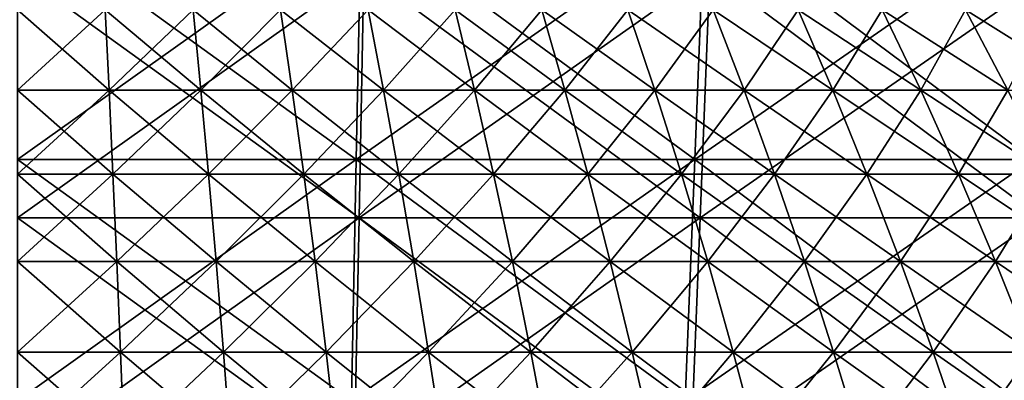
# Model space of a CAD drawing. Header units: millimetres. Extents: x -250 to 250, y -45 to 4150.
# Tile 626 of 656: x 0 to 19, y 4011 to 4018. Entities that reach past the tile are written whole.
import ezdxf

# ---------------------------------------------------------------- set-up
doc = ezdxf.new("R2010")
doc.units = ezdxf.units.MM
doc.header["$LTSCALE"] = 81.481481
for name, color, linetype in [('19', 7, 'CONTINUOUS'), ('20', 7, 'CONTINUOUS'), ('21', 7, 'CONTINUOUS'), ('22', 7, 'CONTINUOUS'), ('23', 7, 'CONTINUOUS'), ('24', 7, 'CONTINUOUS')]:
    doc.layers.add(name, color=color, linetype=linetype)

msp = doc.modelspace()

# ---------------------------------------------------------------- linework, layer by layer
at = {"layer": '19', "color": 7, "linetype": 'CONTINUOUS'}
for points in [[(6.464, 4014.181, -209.789), (0, 4014.181, -209.889), (6.554, 4018.851, -212.737), (6.464, 4014.181, -209.789)], [(6.554, 4018.851, -212.737), (0, 4014.181, -209.889), (0, 4018.851, -212.838), (6.554, 4018.851, -212.737)], [(12.921, 4014.181, -209.491), (6.464, 4014.181, -209.789), (13.102, 4018.851, -212.434), (12.921, 4014.181, -209.491)], [(13.102, 4018.851, -212.434), (6.464, 4014.181, -209.789), (6.554, 4018.851, -212.737), (13.102, 4018.851, -212.434)], [(19.366, 4014.181, -208.993), (12.921, 4014.181, -209.491), (19.638, 4018.851, -211.93), (19.366, 4014.181, -208.993)], [(19.638, 4018.851, -211.93), (12.921, 4014.181, -209.491), (13.102, 4018.851, -212.434), (19.638, 4018.851, -211.93)], [(6.37, 4009.578, -206.739), (0, 4009.578, -206.838), (6.464, 4014.181, -209.789), (6.37, 4009.578, -206.739)], [(6.464, 4014.181, -209.789), (0, 4009.578, -206.838), (0, 4014.181, -209.889), (6.464, 4014.181, -209.789)], [(12.733, 4009.578, -206.445), (6.37, 4009.578, -206.739), (12.921, 4014.181, -209.491), (12.733, 4009.578, -206.445)], [(12.921, 4014.181, -209.491), (6.37, 4009.578, -206.739), (6.464, 4014.181, -209.789), (12.921, 4014.181, -209.491)], [(19.085, 4009.578, -205.955), (12.733, 4009.578, -206.445), (19.366, 4014.181, -208.993), (19.085, 4009.578, -205.955)], [(19.366, 4014.181, -208.993), (12.733, 4009.578, -206.445), (12.921, 4014.181, -209.491), (19.366, 4014.181, -208.993)]]:
    msp.add_3dface(points, dxfattribs=at)
at = {"layer": '20', "color": 7, "linetype": 'CONTINUOUS'}
for points in [[(0, 4014.181, 209.889), (6.464, 4014.181, 209.789), (0, 4018.851, 212.838), (0, 4014.181, 209.889)], [(0, 4018.851, 212.838), (6.464, 4014.181, 209.789), (6.554, 4018.851, 212.737), (0, 4018.851, 212.838)], [(6.464, 4014.181, 209.789), (12.921, 4014.181, 209.491), (6.554, 4018.851, 212.737), (6.464, 4014.181, 209.789)], [(6.554, 4018.851, 212.737), (12.921, 4014.181, 209.491), (13.102, 4018.851, 212.434), (6.554, 4018.851, 212.737)], [(12.921, 4014.181, 209.491), (19.366, 4014.181, 208.993), (13.102, 4018.851, 212.434), (12.921, 4014.181, 209.491)], [(13.102, 4018.851, 212.434), (19.366, 4014.181, 208.993), (19.638, 4018.851, 211.93), (13.102, 4018.851, 212.434)], [(0, 4009.578, 206.838), (6.37, 4009.578, 206.739), (0, 4014.181, 209.889), (0, 4009.578, 206.838)], [(0, 4014.181, 209.889), (6.37, 4009.578, 206.739), (6.464, 4014.181, 209.789), (0, 4014.181, 209.889)], [(6.37, 4009.578, 206.739), (12.733, 4009.578, 206.445), (6.464, 4014.181, 209.789), (6.37, 4009.578, 206.739)], [(6.464, 4014.181, 209.789), (12.733, 4009.578, 206.445), (12.921, 4014.181, 209.491), (6.464, 4014.181, 209.789)], [(12.733, 4009.578, 206.445), (19.085, 4009.578, 205.955), (12.921, 4014.181, 209.491), (12.733, 4009.578, 206.445)], [(12.921, 4014.181, 209.491), (19.085, 4009.578, 205.955), (19.366, 4014.181, 208.993), (12.921, 4014.181, 209.491)]]:
    msp.add_3dface(points, dxfattribs=at)
at = {"layer": '21', "color": 7, "linetype": 'CONTINUOUS'}
for points in [[(6.412, 4015.284, 208.121), (0, 4015.284, 208.22), (6.502, 4019.916, 211.045), (6.412, 4015.284, 208.121)], [(6.502, 4019.916, 211.045), (0, 4015.284, 208.22), (0, 4019.916, 211.145), (6.502, 4019.916, 211.045)], [(12.818, 4015.284, 207.825), (6.412, 4015.284, 208.121), (12.998, 4019.916, 210.744), (12.818, 4015.284, 207.825)], [(12.998, 4019.916, 210.744), (6.412, 4015.284, 208.121), (6.502, 4019.916, 211.045), (12.998, 4019.916, 210.744)], [(19.212, 4015.284, 207.332), (12.818, 4015.284, 207.825), (19.482, 4019.916, 210.244), (19.212, 4015.284, 207.332)], [(19.482, 4019.916, 210.244), (12.818, 4015.284, 207.825), (12.998, 4019.916, 210.744), (19.482, 4019.916, 210.244)], [(6.319, 4010.718, 205.097), (0, 4010.718, 205.194), (6.412, 4015.284, 208.121), (6.319, 4010.718, 205.097)], [(6.412, 4015.284, 208.121), (0, 4010.718, 205.194), (0, 4015.284, 208.22), (6.412, 4015.284, 208.121)], [(12.632, 4010.718, 204.805), (6.319, 4010.718, 205.097), (12.818, 4015.284, 207.825), (12.632, 4010.718, 204.805)], [(12.818, 4015.284, 207.825), (6.319, 4010.718, 205.097), (6.412, 4015.284, 208.121), (12.818, 4015.284, 207.825)], [(18.933, 4010.718, 204.319), (12.632, 4010.718, 204.805), (19.212, 4015.284, 207.332), (18.933, 4010.718, 204.319)], [(19.212, 4015.284, 207.332), (12.632, 4010.718, 204.805), (12.818, 4015.284, 207.825), (19.212, 4015.284, 207.332)]]:
    msp.add_3dface(points, dxfattribs=at)
at = {"layer": '22', "color": 7, "linetype": 'CONTINUOUS'}
for points in [[(0, 4015.284, -208.22), (6.412, 4015.284, -208.121), (0, 4019.916, -211.145), (0, 4015.284, -208.22)], [(0, 4019.916, -211.145), (6.412, 4015.284, -208.121), (6.502, 4019.916, -211.045), (0, 4019.916, -211.145)], [(6.412, 4015.284, -208.121), (12.818, 4015.284, -207.825), (6.502, 4019.916, -211.045), (6.412, 4015.284, -208.121)], [(6.502, 4019.916, -211.045), (12.818, 4015.284, -207.825), (12.998, 4019.916, -210.744), (6.502, 4019.916, -211.045)], [(12.818, 4015.284, -207.825), (19.212, 4015.284, -207.332), (12.998, 4019.916, -210.744), (12.818, 4015.284, -207.825)], [(12.998, 4019.916, -210.744), (19.212, 4015.284, -207.332), (19.482, 4019.916, -210.244), (12.998, 4019.916, -210.744)], [(0, 4010.718, -205.194), (6.319, 4010.718, -205.097), (0, 4015.284, -208.22), (0, 4010.718, -205.194)], [(0, 4015.284, -208.22), (6.319, 4010.718, -205.097), (6.412, 4015.284, -208.121), (0, 4015.284, -208.22)], [(6.319, 4010.718, -205.097), (12.632, 4010.718, -204.805), (6.412, 4015.284, -208.121), (6.319, 4010.718, -205.097)], [(6.412, 4015.284, -208.121), (12.632, 4010.718, -204.805), (12.818, 4015.284, -207.825), (6.412, 4015.284, -208.121)], [(12.632, 4010.718, -204.805), (18.933, 4010.718, -204.319), (12.818, 4015.284, -207.825), (12.632, 4010.718, -204.805)], [(12.818, 4015.284, -207.825), (18.933, 4010.718, -204.319), (19.212, 4015.284, -207.332), (12.818, 4015.284, -207.825)]]:
    msp.add_3dface(points, dxfattribs=at)
at = {"layer": '23', "color": 7, "linetype": 'CONTINUOUS'}
for points in [[(0, 4016.597, 56.383), (1.736, 4016.597, 56.356), (0, 4018.119, 53.984), (0, 4016.597, 56.383)], [(0, 4018.119, 53.984), (1.736, 4016.597, 56.356), (1.662, 4018.119, 53.959), (0, 4018.119, 53.984)], [(1.736, 4016.597, 56.356), (3.471, 4016.597, 56.276), (1.662, 4018.119, 53.959), (1.736, 4016.597, 56.356)], [(1.662, 4018.119, 53.959), (3.471, 4016.597, 56.276), (3.323, 4018.119, 53.882), (1.662, 4018.119, 53.959)], [(3.471, 4016.597, 56.276), (5.202, 4016.597, 56.143), (3.323, 4018.119, 53.882), (3.471, 4016.597, 56.276)], [(3.323, 4018.119, 53.882), (5.202, 4016.597, 56.143), (4.981, 4018.119, 53.754), (3.323, 4018.119, 53.882)], [(5.202, 4016.597, 56.143), (6.929, 4016.597, 55.956), (4.981, 4018.119, 53.754), (5.202, 4016.597, 56.143)], [(4.981, 4018.119, 53.754), (6.929, 4016.597, 55.956), (6.634, 4018.119, 53.575), (4.981, 4018.119, 53.754)], [(6.929, 4016.597, 55.956), (8.649, 4016.597, 55.716), (6.634, 4018.119, 53.575), (6.929, 4016.597, 55.956)], [(6.634, 4018.119, 53.575), (8.649, 4016.597, 55.716), (8.281, 4018.119, 53.345), (6.634, 4018.119, 53.575)], [(8.649, 4016.597, 55.716), (10.36, 4016.597, 55.423), (8.281, 4018.119, 53.345), (8.649, 4016.597, 55.716)], [(8.281, 4018.119, 53.345), (10.36, 4016.597, 55.423), (9.92, 4018.119, 53.065), (8.281, 4018.119, 53.345)], [(10.36, 4016.597, 55.423), (12.062, 4016.597, 55.078), (9.92, 4018.119, 53.065), (10.36, 4016.597, 55.423)], [(9.92, 4018.119, 53.065), (12.062, 4016.597, 55.078), (11.549, 4018.119, 52.734), (9.92, 4018.119, 53.065)], [(12.062, 4016.597, 55.078), (13.753, 4016.597, 54.68), (11.549, 4018.119, 52.734), (12.062, 4016.597, 55.078)], [(11.549, 4018.119, 52.734), (13.753, 4016.597, 54.68), (13.167, 4018.119, 52.354), (11.549, 4018.119, 52.734)], [(13.753, 4016.597, 54.68), (15.43, 4016.597, 54.231), (13.167, 4018.119, 52.354), (13.753, 4016.597, 54.68)], [(13.167, 4018.119, 52.354), (15.43, 4016.597, 54.231), (14.773, 4018.119, 51.923), (13.167, 4018.119, 52.354)], [(15.43, 4016.597, 54.231), (17.093, 4016.597, 53.73), (14.773, 4018.119, 51.923), (15.43, 4016.597, 54.231)], [(14.773, 4018.119, 51.923), (17.093, 4016.597, 53.73), (16.365, 4018.119, 51.444), (14.773, 4018.119, 51.923)], [(17.093, 4016.597, 53.73), (18.739, 4016.597, 53.178), (16.365, 4018.119, 51.444), (17.093, 4016.597, 53.73)], [(16.365, 4018.119, 51.444), (18.739, 4016.597, 53.178), (17.942, 4018.119, 50.915), (16.365, 4018.119, 51.444)], [(18.739, 4016.597, 53.178), (20.368, 4016.597, 52.576), (17.942, 4018.119, 50.915), (18.739, 4016.597, 53.178)], [(17.942, 4018.119, 50.915), (20.368, 4016.597, 52.576), (19.501, 4018.119, 50.339), (17.942, 4018.119, 50.915)], [(0, 4015.009, 58.739), (1.809, 4015.009, 58.711), (0, 4016.597, 56.383), (0, 4015.009, 58.739)], [(0, 4016.597, 56.383), (1.809, 4015.009, 58.711), (1.736, 4016.597, 56.356), (0, 4016.597, 56.383)], [(1.809, 4015.009, 58.711), (3.616, 4015.009, 58.628), (1.736, 4016.597, 56.356), (1.809, 4015.009, 58.711)], [(1.736, 4016.597, 56.356), (3.616, 4015.009, 58.628), (3.471, 4016.597, 56.276), (1.736, 4016.597, 56.356)], [(3.616, 4015.009, 58.628), (5.42, 4015.009, 58.489), (3.471, 4016.597, 56.276), (3.616, 4015.009, 58.628)], [(3.471, 4016.597, 56.276), (5.42, 4015.009, 58.489), (5.202, 4016.597, 56.143), (3.471, 4016.597, 56.276)], [(5.42, 4015.009, 58.489), (7.218, 4015.009, 58.294), (5.202, 4016.597, 56.143), (5.42, 4015.009, 58.489)], [(5.202, 4016.597, 56.143), (7.218, 4015.009, 58.294), (6.929, 4016.597, 55.956), (5.202, 4016.597, 56.143)], [(7.218, 4015.009, 58.294), (9.01, 4015.009, 58.044), (6.929, 4016.597, 55.956), (7.218, 4015.009, 58.294)], [(6.929, 4016.597, 55.956), (9.01, 4015.009, 58.044), (8.649, 4016.597, 55.716), (6.929, 4016.597, 55.956)], [(9.01, 4015.009, 58.044), (10.793, 4015.009, 57.739), (8.649, 4016.597, 55.716), (9.01, 4015.009, 58.044)], [(8.649, 4016.597, 55.716), (10.793, 4015.009, 57.739), (10.36, 4016.597, 55.423), (8.649, 4016.597, 55.716)], [(10.793, 4015.009, 57.739), (12.566, 4015.009, 57.379), (10.36, 4016.597, 55.423), (10.793, 4015.009, 57.739)], [(10.36, 4016.597, 55.423), (12.566, 4015.009, 57.379), (12.062, 4016.597, 55.078), (10.36, 4016.597, 55.423)], [(12.566, 4015.009, 57.379), (14.327, 4015.009, 56.965), (12.062, 4016.597, 55.078), (12.566, 4015.009, 57.379)], [(12.062, 4016.597, 55.078), (14.327, 4015.009, 56.965), (13.753, 4016.597, 54.68), (12.062, 4016.597, 55.078)], [(14.327, 4015.009, 56.965), (16.075, 4015.009, 56.497), (13.753, 4016.597, 54.68), (14.327, 4015.009, 56.965)], [(13.753, 4016.597, 54.68), (16.075, 4015.009, 56.497), (15.43, 4016.597, 54.231), (13.753, 4016.597, 54.68)], [(16.075, 4015.009, 56.497), (17.807, 4015.009, 55.975), (15.43, 4016.597, 54.231), (16.075, 4015.009, 56.497)], [(15.43, 4016.597, 54.231), (17.807, 4015.009, 55.975), (17.093, 4016.597, 53.73), (15.43, 4016.597, 54.231)], [(17.807, 4015.009, 55.975), (19.522, 4015.009, 55.4), (17.093, 4016.597, 53.73), (17.807, 4015.009, 55.975)], [(17.093, 4016.597, 53.73), (19.522, 4015.009, 55.4), (18.739, 4016.597, 53.178), (17.093, 4016.597, 53.73)], [(0, 4013.357, 61.051), (1.88, 4013.357, 61.022), (0, 4015.009, 58.739), (0, 4013.357, 61.051)], [(0, 4015.009, 58.739), (1.88, 4013.357, 61.022), (1.809, 4015.009, 58.711), (0, 4015.009, 58.739)], [(1.88, 4013.357, 61.022), (3.758, 4013.357, 60.935), (1.809, 4015.009, 58.711), (1.88, 4013.357, 61.022)], [(1.809, 4015.009, 58.711), (3.758, 4013.357, 60.935), (3.616, 4015.009, 58.628), (1.809, 4015.009, 58.711)], [(3.758, 4013.357, 60.935), (5.633, 4013.357, 60.79), (3.616, 4015.009, 58.628), (3.758, 4013.357, 60.935)], [(3.616, 4015.009, 58.628), (5.633, 4013.357, 60.79), (5.42, 4015.009, 58.489), (3.616, 4015.009, 58.628)], [(5.633, 4013.357, 60.79), (7.502, 4013.357, 60.588), (5.42, 4015.009, 58.489), (5.633, 4013.357, 60.79)], [(5.42, 4015.009, 58.489), (7.502, 4013.357, 60.588), (7.218, 4015.009, 58.294), (5.42, 4015.009, 58.489)], [(7.502, 4013.357, 60.588), (9.365, 4013.357, 60.328), (7.218, 4015.009, 58.294), (7.502, 4013.357, 60.588)], [(7.218, 4015.009, 58.294), (9.365, 4013.357, 60.328), (9.01, 4015.009, 58.044), (7.218, 4015.009, 58.294)], [(9.365, 4013.357, 60.328), (11.218, 4013.357, 60.011), (9.01, 4015.009, 58.044), (9.365, 4013.357, 60.328)], [(9.01, 4015.009, 58.044), (11.218, 4013.357, 60.011), (10.793, 4015.009, 57.739), (9.01, 4015.009, 58.044)], [(11.218, 4013.357, 60.011), (13.061, 4013.357, 59.637), (10.793, 4015.009, 57.739), (11.218, 4013.357, 60.011)], [(10.793, 4015.009, 57.739), (13.061, 4013.357, 59.637), (12.566, 4015.009, 57.379), (10.793, 4015.009, 57.739)], [(13.061, 4013.357, 59.637), (14.891, 4013.357, 59.207), (12.566, 4015.009, 57.379), (13.061, 4013.357, 59.637)], [(12.566, 4015.009, 57.379), (14.891, 4013.357, 59.207), (14.327, 4015.009, 56.965), (12.566, 4015.009, 57.379)], [(14.891, 4013.357, 59.207), (16.707, 4013.357, 58.72), (14.327, 4015.009, 56.965), (14.891, 4013.357, 59.207)], [(14.327, 4015.009, 56.965), (16.707, 4013.357, 58.72), (16.075, 4015.009, 56.497), (14.327, 4015.009, 56.965)], [(16.707, 4013.357, 58.72), (18.508, 4013.357, 58.178), (16.075, 4015.009, 56.497), (16.707, 4013.357, 58.72)], [(16.075, 4015.009, 56.497), (18.508, 4013.357, 58.178), (17.807, 4015.009, 55.975), (16.075, 4015.009, 56.497)], [(18.508, 4013.357, 58.178), (20.29, 4013.357, 57.58), (17.807, 4015.009, 55.975), (18.508, 4013.357, 58.178)], [(17.807, 4015.009, 55.975), (20.29, 4013.357, 57.58), (19.522, 4015.009, 55.4), (17.807, 4015.009, 55.975)], [(0, 4011.641, 63.315), (1.95, 4011.641, 63.285), (0, 4013.357, 61.051), (0, 4011.641, 63.315)], [(0, 4013.357, 61.051), (1.95, 4011.641, 63.285), (1.88, 4013.357, 61.022), (0, 4013.357, 61.051)], [(1.95, 4011.641, 63.285), (3.898, 4011.641, 63.195), (1.88, 4013.357, 61.022), (1.95, 4011.641, 63.285)], [(1.88, 4013.357, 61.022), (3.898, 4011.641, 63.195), (3.758, 4013.357, 60.935), (1.88, 4013.357, 61.022)], [(3.898, 4011.641, 63.195), (5.842, 4011.641, 63.045), (3.758, 4013.357, 60.935), (3.898, 4011.641, 63.195)], [(3.758, 4013.357, 60.935), (5.842, 4011.641, 63.045), (5.633, 4013.357, 60.79), (3.758, 4013.357, 60.935)], [(5.842, 4011.641, 63.045), (7.781, 4011.641, 62.836), (5.633, 4013.357, 60.79), (5.842, 4011.641, 63.045)], [(5.633, 4013.357, 60.79), (7.781, 4011.641, 62.836), (7.502, 4013.357, 60.588), (5.633, 4013.357, 60.79)], [(7.781, 4011.641, 62.836), (9.712, 4011.641, 62.566), (7.502, 4013.357, 60.588), (7.781, 4011.641, 62.836)], [(7.502, 4013.357, 60.588), (9.712, 4011.641, 62.566), (9.365, 4013.357, 60.328), (7.502, 4013.357, 60.588)], [(9.712, 4011.641, 62.566), (11.634, 4011.641, 62.237), (9.365, 4013.357, 60.328), (9.712, 4011.641, 62.566)], [(9.365, 4013.357, 60.328), (11.634, 4011.641, 62.237), (11.218, 4013.357, 60.011), (9.365, 4013.357, 60.328)], [(11.634, 4011.641, 62.237), (13.545, 4011.641, 61.85), (11.218, 4013.357, 60.011), (11.634, 4011.641, 62.237)], [(11.218, 4013.357, 60.011), (13.545, 4011.641, 61.85), (13.061, 4013.357, 59.637), (11.218, 4013.357, 60.011)], [(13.545, 4011.641, 61.85), (15.443, 4011.641, 61.403), (13.061, 4013.357, 59.637), (13.545, 4011.641, 61.85)], [(13.061, 4013.357, 59.637), (15.443, 4011.641, 61.403), (14.891, 4013.357, 59.207), (13.061, 4013.357, 59.637)], [(15.443, 4011.641, 61.403), (17.327, 4011.641, 60.898), (14.891, 4013.357, 59.207), (15.443, 4011.641, 61.403)], [(14.891, 4013.357, 59.207), (17.327, 4011.641, 60.898), (16.707, 4013.357, 58.72), (14.891, 4013.357, 59.207)], [(17.327, 4011.641, 60.898), (19.194, 4011.641, 60.336), (16.707, 4013.357, 58.72), (17.327, 4011.641, 60.898)], [(16.707, 4013.357, 58.72), (19.194, 4011.641, 60.336), (18.508, 4013.357, 58.178), (16.707, 4013.357, 58.72)], [(19.194, 4011.641, 60.336), (21.043, 4011.641, 59.716), (18.508, 4013.357, 58.178), (19.194, 4011.641, 60.336)], [(18.508, 4013.357, 58.178), (21.043, 4011.641, 59.716), (20.29, 4013.357, 57.58), (18.508, 4013.357, 58.178)], [(0, 4009.864, 65.532), (2.018, 4009.864, 65.501), (0, 4011.641, 63.315), (0, 4009.864, 65.532)], [(0, 4011.641, 63.315), (2.018, 4009.864, 65.501), (1.95, 4011.641, 63.285), (0, 4011.641, 63.315)], [(2.018, 4009.864, 65.501), (4.034, 4009.864, 65.408), (1.95, 4011.641, 63.285), (2.018, 4009.864, 65.501)], [(1.95, 4011.641, 63.285), (4.034, 4009.864, 65.408), (3.898, 4011.641, 63.195), (1.95, 4011.641, 63.285)], [(4.034, 4009.864, 65.408), (6.047, 4009.864, 65.253), (3.898, 4011.641, 63.195), (4.034, 4009.864, 65.408)], [(3.898, 4011.641, 63.195), (6.047, 4009.864, 65.253), (5.842, 4011.641, 63.045), (3.898, 4011.641, 63.195)], [(6.047, 4009.864, 65.253), (8.053, 4009.864, 65.035), (5.842, 4011.641, 63.045), (6.047, 4009.864, 65.253)], [(5.842, 4011.641, 63.045), (8.053, 4009.864, 65.035), (7.781, 4011.641, 62.836), (5.842, 4011.641, 63.045)], [(8.053, 4009.864, 65.035), (10.052, 4009.864, 64.757), (7.781, 4011.641, 62.836), (8.053, 4009.864, 65.035)], [(7.781, 4011.641, 62.836), (10.052, 4009.864, 64.757), (9.712, 4011.641, 62.566), (7.781, 4011.641, 62.836)], [(10.052, 4009.864, 64.757), (12.041, 4009.864, 64.416), (9.712, 4011.641, 62.566), (10.052, 4009.864, 64.757)], [(9.712, 4011.641, 62.566), (12.041, 4009.864, 64.416), (11.634, 4011.641, 62.237), (9.712, 4011.641, 62.566)], [(12.041, 4009.864, 64.416), (14.019, 4009.864, 64.015), (11.634, 4011.641, 62.237), (12.041, 4009.864, 64.416)], [(11.634, 4011.641, 62.237), (14.019, 4009.864, 64.015), (13.545, 4011.641, 61.85), (11.634, 4011.641, 62.237)], [(14.019, 4009.864, 64.015), (15.984, 4009.864, 63.553), (13.545, 4011.641, 61.85), (14.019, 4009.864, 64.015)], [(13.545, 4011.641, 61.85), (15.984, 4009.864, 63.553), (15.443, 4011.641, 61.403), (13.545, 4011.641, 61.85)], [(15.984, 4009.864, 63.553), (17.934, 4009.864, 63.03), (15.443, 4011.641, 61.403), (15.984, 4009.864, 63.553)], [(15.443, 4011.641, 61.403), (17.934, 4009.864, 63.03), (17.327, 4011.641, 60.898), (15.443, 4011.641, 61.403)], [(17.934, 4009.864, 63.03), (19.866, 4009.864, 62.448), (17.327, 4011.641, 60.898), (17.934, 4009.864, 63.03)], [(17.327, 4011.641, 60.898), (19.866, 4009.864, 62.448), (19.194, 4011.641, 60.336), (17.327, 4011.641, 60.898)]]:
    msp.add_3dface(points, dxfattribs=at)
at = {"layer": '24', "color": 7, "linetype": 'CONTINUOUS'}
for points in [[(1.736, 4016.597, -56.356), (0, 4016.597, -56.383), (1.662, 4018.119, -53.959), (1.736, 4016.597, -56.356)], [(1.662, 4018.119, -53.959), (0, 4016.597, -56.383), (0, 4018.119, -53.984), (1.662, 4018.119, -53.959)], [(3.323, 4018.119, -53.882), (1.736, 4016.597, -56.356), (1.662, 4018.119, -53.959), (3.323, 4018.119, -53.882)], [(3.471, 4016.597, -56.276), (1.736, 4016.597, -56.356), (3.323, 4018.119, -53.882), (3.471, 4016.597, -56.276)], [(4.981, 4018.119, -53.754), (3.471, 4016.597, -56.276), (3.323, 4018.119, -53.882), (4.981, 4018.119, -53.754)], [(5.202, 4016.597, -56.143), (3.471, 4016.597, -56.276), (4.981, 4018.119, -53.754), (5.202, 4016.597, -56.143)], [(6.634, 4018.119, -53.575), (5.202, 4016.597, -56.143), (4.981, 4018.119, -53.754), (6.634, 4018.119, -53.575)], [(6.929, 4016.597, -55.956), (5.202, 4016.597, -56.143), (6.634, 4018.119, -53.575), (6.929, 4016.597, -55.956)], [(8.281, 4018.119, -53.345), (6.929, 4016.597, -55.956), (6.634, 4018.119, -53.575), (8.281, 4018.119, -53.345)], [(8.649, 4016.597, -55.716), (6.929, 4016.597, -55.956), (8.281, 4018.119, -53.345), (8.649, 4016.597, -55.716)], [(9.92, 4018.119, -53.065), (8.649, 4016.597, -55.716), (8.281, 4018.119, -53.345), (9.92, 4018.119, -53.065)], [(10.36, 4016.597, -55.423), (8.649, 4016.597, -55.716), (9.92, 4018.119, -53.065), (10.36, 4016.597, -55.423)], [(11.549, 4018.119, -52.734), (10.36, 4016.597, -55.423), (9.92, 4018.119, -53.065), (11.549, 4018.119, -52.734)], [(12.062, 4016.597, -55.078), (10.36, 4016.597, -55.423), (11.549, 4018.119, -52.734), (12.062, 4016.597, -55.078)], [(13.167, 4018.119, -52.354), (12.062, 4016.597, -55.078), (11.549, 4018.119, -52.734), (13.167, 4018.119, -52.354)], [(13.753, 4016.597, -54.68), (12.062, 4016.597, -55.078), (13.167, 4018.119, -52.354), (13.753, 4016.597, -54.68)], [(14.773, 4018.119, -51.923), (13.753, 4016.597, -54.68), (13.167, 4018.119, -52.354), (14.773, 4018.119, -51.923)], [(15.43, 4016.597, -54.231), (13.753, 4016.597, -54.68), (14.773, 4018.119, -51.923), (15.43, 4016.597, -54.231)], [(16.365, 4018.119, -51.444), (15.43, 4016.597, -54.231), (14.773, 4018.119, -51.923), (16.365, 4018.119, -51.444)], [(17.093, 4016.597, -53.73), (15.43, 4016.597, -54.231), (16.365, 4018.119, -51.444), (17.093, 4016.597, -53.73)], [(17.942, 4018.119, -50.915), (17.093, 4016.597, -53.73), (16.365, 4018.119, -51.444), (17.942, 4018.119, -50.915)], [(18.739, 4016.597, -53.178), (17.093, 4016.597, -53.73), (17.942, 4018.119, -50.915), (18.739, 4016.597, -53.178)], [(19.501, 4018.119, -50.339), (18.739, 4016.597, -53.178), (17.942, 4018.119, -50.915), (19.501, 4018.119, -50.339)], [(1.809, 4015.009, -58.711), (0, 4015.009, -58.739), (1.736, 4016.597, -56.356), (1.809, 4015.009, -58.711)], [(1.736, 4016.597, -56.356), (0, 4015.009, -58.739), (0, 4016.597, -56.383), (1.736, 4016.597, -56.356)], [(3.471, 4016.597, -56.276), (1.809, 4015.009, -58.711), (1.736, 4016.597, -56.356), (3.471, 4016.597, -56.276)], [(3.616, 4015.009, -58.628), (1.809, 4015.009, -58.711), (3.471, 4016.597, -56.276), (3.616, 4015.009, -58.628)], [(5.202, 4016.597, -56.143), (3.616, 4015.009, -58.628), (3.471, 4016.597, -56.276), (5.202, 4016.597, -56.143)], [(5.42, 4015.009, -58.489), (3.616, 4015.009, -58.628), (5.202, 4016.597, -56.143), (5.42, 4015.009, -58.489)], [(6.929, 4016.597, -55.956), (5.42, 4015.009, -58.489), (5.202, 4016.597, -56.143), (6.929, 4016.597, -55.956)], [(7.218, 4015.009, -58.294), (5.42, 4015.009, -58.489), (6.929, 4016.597, -55.956), (7.218, 4015.009, -58.294)], [(8.649, 4016.597, -55.716), (7.218, 4015.009, -58.294), (6.929, 4016.597, -55.956), (8.649, 4016.597, -55.716)], [(9.01, 4015.009, -58.044), (7.218, 4015.009, -58.294), (8.649, 4016.597, -55.716), (9.01, 4015.009, -58.044)], [(10.36, 4016.597, -55.423), (9.01, 4015.009, -58.044), (8.649, 4016.597, -55.716), (10.36, 4016.597, -55.423)], [(10.793, 4015.009, -57.739), (9.01, 4015.009, -58.044), (10.36, 4016.597, -55.423), (10.793, 4015.009, -57.739)], [(12.062, 4016.597, -55.078), (10.793, 4015.009, -57.739), (10.36, 4016.597, -55.423), (12.062, 4016.597, -55.078)], [(12.566, 4015.009, -57.379), (10.793, 4015.009, -57.739), (12.062, 4016.597, -55.078), (12.566, 4015.009, -57.379)], [(13.753, 4016.597, -54.68), (12.566, 4015.009, -57.379), (12.062, 4016.597, -55.078), (13.753, 4016.597, -54.68)], [(14.327, 4015.009, -56.965), (12.566, 4015.009, -57.379), (13.753, 4016.597, -54.68), (14.327, 4015.009, -56.965)], [(15.43, 4016.597, -54.231), (14.327, 4015.009, -56.965), (13.753, 4016.597, -54.68), (15.43, 4016.597, -54.231)], [(16.075, 4015.009, -56.497), (14.327, 4015.009, -56.965), (15.43, 4016.597, -54.231), (16.075, 4015.009, -56.497)], [(17.093, 4016.597, -53.73), (16.075, 4015.009, -56.497), (15.43, 4016.597, -54.231), (17.093, 4016.597, -53.73)], [(17.807, 4015.009, -55.975), (16.075, 4015.009, -56.497), (17.093, 4016.597, -53.73), (17.807, 4015.009, -55.975)], [(18.739, 4016.597, -53.178), (17.807, 4015.009, -55.975), (17.093, 4016.597, -53.73), (18.739, 4016.597, -53.178)], [(19.522, 4015.009, -55.4), (17.807, 4015.009, -55.975), (18.739, 4016.597, -53.178), (19.522, 4015.009, -55.4)], [(1.88, 4013.357, -61.022), (0, 4013.357, -61.051), (1.809, 4015.009, -58.711), (1.88, 4013.357, -61.022)], [(1.809, 4015.009, -58.711), (0, 4013.357, -61.051), (0, 4015.009, -58.739), (1.809, 4015.009, -58.711)], [(3.616, 4015.009, -58.628), (1.88, 4013.357, -61.022), (1.809, 4015.009, -58.711), (3.616, 4015.009, -58.628)], [(3.758, 4013.357, -60.935), (1.88, 4013.357, -61.022), (3.616, 4015.009, -58.628), (3.758, 4013.357, -60.935)], [(5.42, 4015.009, -58.489), (3.758, 4013.357, -60.935), (3.616, 4015.009, -58.628), (5.42, 4015.009, -58.489)], [(5.633, 4013.357, -60.79), (3.758, 4013.357, -60.935), (5.42, 4015.009, -58.489), (5.633, 4013.357, -60.79)], [(7.218, 4015.009, -58.294), (5.633, 4013.357, -60.79), (5.42, 4015.009, -58.489), (7.218, 4015.009, -58.294)], [(7.502, 4013.357, -60.588), (5.633, 4013.357, -60.79), (7.218, 4015.009, -58.294), (7.502, 4013.357, -60.588)], [(9.01, 4015.009, -58.044), (7.502, 4013.357, -60.588), (7.218, 4015.009, -58.294), (9.01, 4015.009, -58.044)], [(9.365, 4013.357, -60.328), (7.502, 4013.357, -60.588), (9.01, 4015.009, -58.044), (9.365, 4013.357, -60.328)], [(10.793, 4015.009, -57.739), (9.365, 4013.357, -60.328), (9.01, 4015.009, -58.044), (10.793, 4015.009, -57.739)], [(11.218, 4013.357, -60.011), (9.365, 4013.357, -60.328), (10.793, 4015.009, -57.739), (11.218, 4013.357, -60.011)], [(12.566, 4015.009, -57.379), (11.218, 4013.357, -60.011), (10.793, 4015.009, -57.739), (12.566, 4015.009, -57.379)], [(13.061, 4013.357, -59.637), (11.218, 4013.357, -60.011), (12.566, 4015.009, -57.379), (13.061, 4013.357, -59.637)], [(14.327, 4015.009, -56.965), (13.061, 4013.357, -59.637), (12.566, 4015.009, -57.379), (14.327, 4015.009, -56.965)], [(14.891, 4013.357, -59.207), (13.061, 4013.357, -59.637), (14.327, 4015.009, -56.965), (14.891, 4013.357, -59.207)], [(16.075, 4015.009, -56.497), (14.891, 4013.357, -59.207), (14.327, 4015.009, -56.965), (16.075, 4015.009, -56.497)], [(16.707, 4013.357, -58.72), (14.891, 4013.357, -59.207), (16.075, 4015.009, -56.497), (16.707, 4013.357, -58.72)], [(17.807, 4015.009, -55.975), (16.707, 4013.357, -58.72), (16.075, 4015.009, -56.497), (17.807, 4015.009, -55.975)], [(18.508, 4013.357, -58.178), (16.707, 4013.357, -58.72), (17.807, 4015.009, -55.975), (18.508, 4013.357, -58.178)], [(19.522, 4015.009, -55.4), (18.508, 4013.357, -58.178), (17.807, 4015.009, -55.975), (19.522, 4015.009, -55.4)], [(20.29, 4013.357, -57.58), (18.508, 4013.357, -58.178), (19.522, 4015.009, -55.4), (20.29, 4013.357, -57.58)], [(1.95, 4011.641, -63.285), (0, 4011.641, -63.315), (1.88, 4013.357, -61.022), (1.95, 4011.641, -63.285)], [(1.88, 4013.357, -61.022), (0, 4011.641, -63.315), (0, 4013.357, -61.051), (1.88, 4013.357, -61.022)], [(3.758, 4013.357, -60.935), (1.95, 4011.641, -63.285), (1.88, 4013.357, -61.022), (3.758, 4013.357, -60.935)], [(3.898, 4011.641, -63.195), (1.95, 4011.641, -63.285), (3.758, 4013.357, -60.935), (3.898, 4011.641, -63.195)], [(5.633, 4013.357, -60.79), (3.898, 4011.641, -63.195), (3.758, 4013.357, -60.935), (5.633, 4013.357, -60.79)], [(5.842, 4011.641, -63.045), (3.898, 4011.641, -63.195), (5.633, 4013.357, -60.79), (5.842, 4011.641, -63.045)], [(7.502, 4013.357, -60.588), (5.842, 4011.641, -63.045), (5.633, 4013.357, -60.79), (7.502, 4013.357, -60.588)], [(7.781, 4011.641, -62.836), (5.842, 4011.641, -63.045), (7.502, 4013.357, -60.588), (7.781, 4011.641, -62.836)], [(9.365, 4013.357, -60.328), (7.781, 4011.641, -62.836), (7.502, 4013.357, -60.588), (9.365, 4013.357, -60.328)], [(9.712, 4011.641, -62.566), (7.781, 4011.641, -62.836), (9.365, 4013.357, -60.328), (9.712, 4011.641, -62.566)], [(11.218, 4013.357, -60.011), (9.712, 4011.641, -62.566), (9.365, 4013.357, -60.328), (11.218, 4013.357, -60.011)], [(11.634, 4011.641, -62.237), (9.712, 4011.641, -62.566), (11.218, 4013.357, -60.011), (11.634, 4011.641, -62.237)], [(13.061, 4013.357, -59.637), (11.634, 4011.641, -62.237), (11.218, 4013.357, -60.011), (13.061, 4013.357, -59.637)], [(13.545, 4011.641, -61.85), (11.634, 4011.641, -62.237), (13.061, 4013.357, -59.637), (13.545, 4011.641, -61.85)], [(14.891, 4013.357, -59.207), (13.545, 4011.641, -61.85), (13.061, 4013.357, -59.637), (14.891, 4013.357, -59.207)], [(15.443, 4011.641, -61.403), (13.545, 4011.641, -61.85), (14.891, 4013.357, -59.207), (15.443, 4011.641, -61.403)], [(16.707, 4013.357, -58.72), (15.443, 4011.641, -61.403), (14.891, 4013.357, -59.207), (16.707, 4013.357, -58.72)], [(17.327, 4011.641, -60.898), (15.443, 4011.641, -61.403), (16.707, 4013.357, -58.72), (17.327, 4011.641, -60.898)], [(18.508, 4013.357, -58.178), (17.327, 4011.641, -60.898), (16.707, 4013.357, -58.72), (18.508, 4013.357, -58.178)], [(19.194, 4011.641, -60.336), (17.327, 4011.641, -60.898), (18.508, 4013.357, -58.178), (19.194, 4011.641, -60.336)], [(20.29, 4013.357, -57.58), (19.194, 4011.641, -60.336), (18.508, 4013.357, -58.178), (20.29, 4013.357, -57.58)], [(2.018, 4009.864, -65.501), (0, 4009.864, -65.532), (1.95, 4011.641, -63.285), (2.018, 4009.864, -65.501)], [(1.95, 4011.641, -63.285), (0, 4009.864, -65.532), (0, 4011.641, -63.315), (1.95, 4011.641, -63.285)], [(3.898, 4011.641, -63.195), (2.018, 4009.864, -65.501), (1.95, 4011.641, -63.285), (3.898, 4011.641, -63.195)], [(4.034, 4009.864, -65.408), (2.018, 4009.864, -65.501), (3.898, 4011.641, -63.195), (4.034, 4009.864, -65.408)], [(5.842, 4011.641, -63.045), (4.034, 4009.864, -65.408), (3.898, 4011.641, -63.195), (5.842, 4011.641, -63.045)], [(6.047, 4009.864, -65.253), (4.034, 4009.864, -65.408), (5.842, 4011.641, -63.045), (6.047, 4009.864, -65.253)], [(7.781, 4011.641, -62.836), (6.047, 4009.864, -65.253), (5.842, 4011.641, -63.045), (7.781, 4011.641, -62.836)], [(8.053, 4009.864, -65.035), (6.047, 4009.864, -65.253), (7.781, 4011.641, -62.836), (8.053, 4009.864, -65.035)], [(9.712, 4011.641, -62.566), (8.053, 4009.864, -65.035), (7.781, 4011.641, -62.836), (9.712, 4011.641, -62.566)], [(10.052, 4009.864, -64.757), (8.053, 4009.864, -65.035), (9.712, 4011.641, -62.566), (10.052, 4009.864, -64.757)], [(11.634, 4011.641, -62.237), (10.052, 4009.864, -64.757), (9.712, 4011.641, -62.566), (11.634, 4011.641, -62.237)], [(12.041, 4009.864, -64.416), (10.052, 4009.864, -64.757), (11.634, 4011.641, -62.237), (12.041, 4009.864, -64.416)], [(13.545, 4011.641, -61.85), (12.041, 4009.864, -64.416), (11.634, 4011.641, -62.237), (13.545, 4011.641, -61.85)], [(14.019, 4009.864, -64.015), (12.041, 4009.864, -64.416), (13.545, 4011.641, -61.85), (14.019, 4009.864, -64.015)], [(15.443, 4011.641, -61.403), (14.019, 4009.864, -64.015), (13.545, 4011.641, -61.85), (15.443, 4011.641, -61.403)], [(15.984, 4009.864, -63.553), (14.019, 4009.864, -64.015), (15.443, 4011.641, -61.403), (15.984, 4009.864, -63.553)], [(17.327, 4011.641, -60.898), (15.984, 4009.864, -63.553), (15.443, 4011.641, -61.403), (17.327, 4011.641, -60.898)], [(17.934, 4009.864, -63.03), (15.984, 4009.864, -63.553), (17.327, 4011.641, -60.898), (17.934, 4009.864, -63.03)], [(19.194, 4011.641, -60.336), (17.934, 4009.864, -63.03), (17.327, 4011.641, -60.898), (19.194, 4011.641, -60.336)], [(19.866, 4009.864, -62.448), (17.934, 4009.864, -63.03), (19.194, 4011.641, -60.336), (19.866, 4009.864, -62.448)]]:
    msp.add_3dface(points, dxfattribs=at)

doc.saveas('drawing.dxf')
